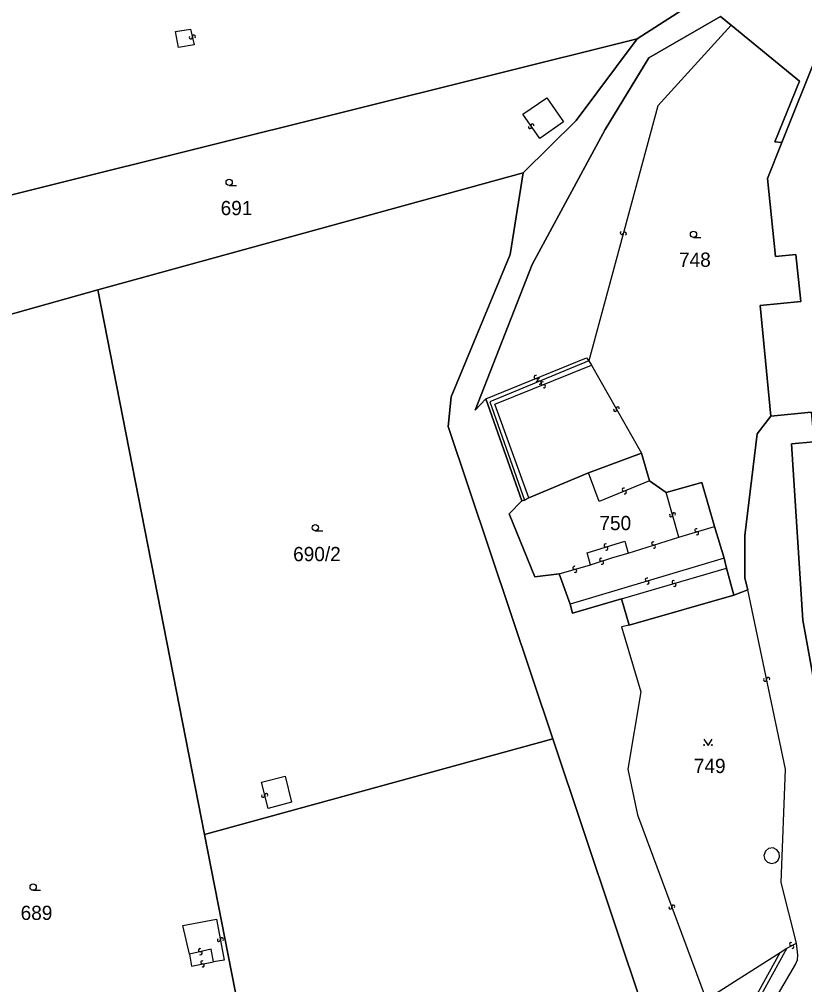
# Model space of a CAD drawing. Extents: x -600309 to -598967, y -1161267 to -1160292.
# Drawn here: x -599586.3 to -599492.5, y -1161092.4 to -1160977.1 of the extents above; entities that cross this region are included whole.
import ezdxf

# ---------------------------------------------------------------- set-up
doc = ezdxf.new("R2010")
doc.units = 0
for name, color, linetype in [('Level 1', 7, 'Continuous'), ('Level 13', 7, 'Continuous'), ('Level 3', 7, 'Continuous'), ('Level 4', 7, 'Continuous'), ('Level 5', 7, 'Continuous'), ('Level 60', 7, 'Continuous')]:
    doc.layers.add(name, color=color, linetype=linetype)

msp = doc.modelspace()

# ---------------------------------------------------------------- linework, layer by layer
at = {"layer": 'Level 1'}
for points in [[(-599488.59, -1160964.84), (-599490.61, -1160965.36), (-599512.52, -1160979.46)], [(-599501.29, -1160977.83), (-599502.57, -1160976.78), (-599511.13, -1160981.73), (-599516.34, -1160990.29), (-599525.08, -1161006.39), (-599531.89, -1161023.78), (-599530.59, -1161022.45)], [(-599495.26, -1160991.84), (-599496.08, -1160991.74), (-599493.15, -1160984.51), (-599501.29, -1160977.83)], [(-599599.9, -1161001.22), (-599512.52, -1160979.46)], [(-599512.52, -1160979.46), (-599519.81, -1160989.21), (-599526.13, -1160995.45)], [(-599491.05, -1160981.38), (-599495.09, -1160991.44), (-599495.26, -1160991.84)], [(-599495.26, -1160991.84), (-599496.97, -1160996.11), (-599496.01, -1161005.45), (-599493.56, -1161005.2), (-599492.98, -1161010.79), (-599497.83, -1161011.29), (-599496.55, -1161024.49)], [(-599576.93, -1161009.43), (-599526.13, -1160995.45)], [(-599526.13, -1160995.45), (-599527.71, -1161005.18), (-599534.73, -1161022.2), (-599535.09, -1161025.75), (-599522.6, -1161063.01)], [(-599599.9, -1161001.22), (-599596.8, -1161014.97), (-599576.93, -1161009.43)], [(-599576.93, -1161009.43), (-599564.2, -1161074.46)], [(-599526.3, -1161034.61), (-599530.59, -1161022.45)], [(-599496.55, -1161024.49), (-599498.19, -1161026.61), (-599499.66, -1161038.76), (-599499.68, -1161043.85), (-599499.3, -1161045.22)], [(-599496.55, -1161024.49), (-599491.76, -1161024.03), (-599491.43, -1161027.56)], [(-599491.43, -1161027.56), (-599494.08, -1161027.82), (-599492.74, -1161048.85), (-599486.06, -1161085.58), (-599485.28, -1161088.1), (-599484.76, -1161088.35)], [(-599512.01, -1161028.9), (-599518.34, -1161031.25)], [(-599511.07, -1161032.22), (-599512.01, -1161028.9)], [(-599518.34, -1161031.25), (-599525.47, -1161034.24)], [(-599509.06, -1161033.62), (-599511.07, -1161032.22)], [(-599503.28, -1161037.67), (-599504.81, -1161032.41), (-599509.06, -1161033.62)], [(-599526.3, -1161034.61), (-599527.8, -1161036.17), (-599524.74, -1161043.69), (-599521.85, -1161043.32)], [(-599525.98, -1161034.52), (-599526.3, -1161034.61)], [(-599525.47, -1161034.24), (-599525.98, -1161034.52)], [(-599502.13, -1161041.45), (-599503.28, -1161037.67)], [(-599501.86, -1161042.64), (-599502.13, -1161041.45)], [(-599521.85, -1161043.32), (-599520.53, -1161046.93)], [(-599500.98, -1161045.86), (-599501.86, -1161042.64)], [(-599499.3, -1161045.22), (-599500.98, -1161045.86)], [(-599520.53, -1161046.93), (-599520.24, -1161048.03), (-599514.39, -1161046.31)], [(-599514.39, -1161046.31), (-599513.48, -1161049.46)], [(-599513.48, -1161049.46), (-599500.98, -1161045.86)], [(-599564.2, -1161074.46), (-599522.6, -1161063.01)], [(-599522.6, -1161063.01), (-599511.64, -1161095.73), (-599510.94, -1161104.22)], [(-599564.2, -1161074.46), (-599555.7, -1161117.86)]]:
    msp.add_lwpolyline(points, dxfattribs=at)
at = {"layer": 'Level 13'}
for centre, start, end in [((-599565.84, -1160979.27), 139.3354, 11.9254), ((-599565.48, -1160979.19), 319.5498, 191.6478), ((-599525.33, -1160989.98), 162.1395, 34.2375), ((-599525.03, -1160989.78), 341.925, 214.515), ((-599514.36, -1161002.61), 111.9637, 344.5537), ((-599514, -1161002.71), 292.1781, 164.2761), ((-599524.66, -1161019.82), 59.6664, 291.7644), ((-599524.52, -1161020.16), 239.4519, 112.0419), ((-599524.3, -1161020.17), 59.7403, 292.3303), ((-599524.16, -1161020.51), 239.9548, 112.0528), ((-599523.81, -1161020.58), 59.3367, 291.4347), ((-599523.67, -1161020.92), 239.1223, 111.7123), ((-599515.16, -1161023.75), 156.8266, 29.4166), ((-599514.84, -1161023.57), 337.041, 209.139), ((-599514.14, -1161033.27), 59.3367, 291.9267), ((-599514, -1161033.61), 239.5512, 111.6492), ((-599508.49, -1161036.32), 143.2468, 15.3448), ((-599508.13, -1161036.22), 323.0324, 195.6224), ((-599505.47, -1161038.12), 53.8131, 285.9111), ((-599505.37, -1161038.48), 233.5987, 106.1887), ((-599516.3, -1161039.94), 54.2347, 286.3326), ((-599510.62, -1161039.7), 54.8938, 286.9918), ((-599510.52, -1161040.06), 234.6793, 107.2693), ((-599516.2, -1161040.3), 234.0202, 106.6102), ((-599516.84, -1161041.64), 55.4876, 287.5856), ((-599516.72, -1161042), 235.2731, 107.8631), ((-599520.03, -1161042.61), 53.2369, 285.3349), ((-599519.93, -1161042.97), 233.0225, 105.6125), ((-599511.38, -1161044.01), 53.7432, 286.3332), ((-599511.28, -1161044.37), 233.9576, 106.0556), ((-599508.17, -1161044.3), 53.6979, 285.7959), ((-599508.07, -1161044.66), 233.4834, 106.0734), ((-599497.24, -1161055.96), 139.2169, 11.3149), ((-599496.88, -1161055.88), 319.0024, 191.5924), ((-599557.2, -1161069.82), 141.409, 13.507), ((-599556.84, -1161069.74), 321.1945, 193.7845), ((-599508.55, -1161083.18), 147.6373, 20.2273), ((-599508.21, -1161083.06), 327.8517, 199.9497), ((-599562.49, -1161087.03), 137.7709, 10.3609), ((-599562.13, -1161086.97), 317.9853, 190.0833), ((-599564.75, -1161088.26), 50.0878, 282.6778), ((-599494.15, -1161087.54), 64.3249, 296.4229), ((-599493.99, -1161087.87), 244.1105, 116.7005), ((-599564.67, -1161088.62), 230.3022, 102.4002), ((-599564.48, -1161089.72), 47.9266, 280.0246), ((-599564.42, -1161090.08), 227.7122, 100.3022)]:
    msp.add_arc(centre, 0.184, start, end, dxfattribs=at)
at = {"layer": 'Level 3'}
for points in [[(-599567.68, -1160978.58), (-599565.87, -1160978.28), (-599565.46, -1160980.18), (-599567.33, -1160980.49), (-599567.68, -1160978.58)], [(-599501.29, -1160977.83), (-599510.04, -1160987.43), (-599518.31, -1161017.88)], [(-599526.19, -1160988.43), (-599523.31, -1160986.48), (-599521.31, -1160989.35), (-599524.17, -1160991.34), (-599526.19, -1160988.43)], [(-599530.59, -1161022.45), (-599518.59, -1161017.53), (-599518.31, -1161017.88)], [(-599518.31, -1161017.88), (-599530.14, -1161022.8), (-599525.98, -1161034.52)], [(-599518.31, -1161017.88), (-599517.98, -1161018.42)], [(-599525.47, -1161034.24), (-599529.51, -1161023.07), (-599517.98, -1161018.42)], [(-599517.98, -1161018.42), (-599512.01, -1161028.9)], [(-599511.07, -1161032.22), (-599517.08, -1161034.67), (-599518.34, -1161031.25)], [(-599507.55, -1161038.93), (-599509.06, -1161033.62)], [(-599507.55, -1161038.93), (-599503.28, -1161037.67)], [(-599518.12, -1161042.26), (-599518.51, -1161040.8), (-599513.99, -1161039.43), (-599513.6, -1161040.84)], [(-599513.6, -1161040.84), (-599507.55, -1161038.93)], [(-599518.12, -1161042.26), (-599515.43, -1161041.38), (-599513.6, -1161040.84)], [(-599502.13, -1161041.45), (-599520.53, -1161046.93)], [(-599521.85, -1161043.32), (-599518.12, -1161042.26)], [(-599514.39, -1161046.31), (-599501.86, -1161042.64)], [(-599493.48, -1161087.41), (-599495.32, -1161080.16), (-599494.81, -1161066.63), (-599499.3, -1161045.22)], [(-599513.48, -1161049.46), (-599514.4, -1161049.65), (-599512.09, -1161057.4), (-599513.63, -1161066.64), (-599512.49, -1161072.12), (-599504.27, -1161094.13), (-599495.45, -1161088.53)], [(-599557.41, -1161068.2), (-599554.58, -1161067.5), (-599553.82, -1161070.6), (-599556.62, -1161071.36), (-599557.41, -1161068.2)], [(-599496.29, -1161076.06), (-599496.83, -1161076.13), (-599497.2, -1161076.43), (-599497.38, -1161076.95), (-599497.27, -1161077.42), (-599496.97, -1161077.75), (-599496.5, -1161077.91), (-599496.01, -1161077.8), (-599495.7, -1161077.53), (-599495.53, -1161077.1), (-599495.58, -1161076.65), (-599495.84, -1161076.27), (-599496.29, -1161076.06)], [(-599565.99, -1161088.74), (-599566.79, -1161085.33), (-599562.77, -1161084.55), (-599561.85, -1161089.46), (-599563.13, -1161089.66)], [(-599563.13, -1161089.66), (-599563.42, -1161088.15), (-599565.99, -1161088.74)], [(-599494.66, -1161088.01), (-599500.33, -1161098.38), (-599501.87, -1161099.03), (-599502.63, -1161100.81), (-599503.06, -1161103.04), (-599502.92, -1161104.96), (-599502.21, -1161107.26)], [(-599496.98, -1161095.76), (-599493.62, -1161089.99), (-599493.39, -1161089.41), (-599493.32, -1161088.87), (-599493.48, -1161087.41)], [(-599495.45, -1161088.53), (-599494.66, -1161088.01)], [(-599494.66, -1161088.01), (-599493.48, -1161087.41)], [(-599565.99, -1161088.74), (-599565.76, -1161090.15), (-599563.13, -1161089.66)], [(-599501.01, -1161110.3), (-599502.54, -1161107.95), (-599503.44, -1161105.1), (-599503.59, -1161103.04), (-599503.28, -1161100.88), (-599502.53, -1161098.76), (-599500.55, -1161097.79), (-599495.45, -1161088.53)]]:
    msp.add_lwpolyline(points, dxfattribs=at)
at = {"layer": 'Level 5'}
for p, q in [((-599561.26, -1160996.95), (-599560.39, -1160996.95)), ((-599505.8, -1161003.17), (-599504.93, -1161003.17)), ((-599550.97, -1161038.2), (-599550.09, -1161038.2)), ((-599584.67, -1161081.11), (-599583.8, -1161081.11))]:
    msp.add_line(p, q, dxfattribs=at)
msp.add_lwpolyline([(-599504.56, -1161063.06), (-599504.06, -1161063.81), (-599503.56, -1161063.06)], dxfattribs=at)
for centre, radius in [((-599561.26, -1160996.57), 0.375), ((-599505.8, -1161002.79), 0.375), ((-599550.97, -1161037.82), 0.375), ((-599504.51, -1161063.76), 0.05), ((-599503.61, -1161063.76), 0.05), ((-599584.67, -1161080.73), 0.375)]:
    msp.add_circle(centre, radius, dxfattribs=at)
at = {"layer": 'Level 60'}
for points in [[(-599630.1, -1160977.09), (-599570.78, -1160962.58), (-599570.9, -1160962.27), (-599568.04, -1160961.36), (-599567.91, -1160961.97), (-599562.84, -1160960.63), (-599565.04, -1160950.54), (-599562.75, -1160950.25), (-599563.61, -1160944.23), (-599566.3, -1160944.61), (-599566.95, -1160941.53), (-599560.56, -1160942.31), (-599560.13, -1160942.37), (-599489.23, -1160950.29), (-599486.18, -1160950.38), (-599482.56, -1160962.83), (-599483.73, -1160963.17), (-599483.91, -1160963.63), (-599488.59, -1160964.84), (-599490.61, -1160965.36), (-599512.52, -1160979.46), (-599599.9, -1161001.22)], [(-599511.64, -1161095.73), (-599522.6, -1161063.01), (-599535.09, -1161025.75), (-599534.73, -1161022.2), (-599527.71, -1161005.18), (-599526.13, -1160995.45), (-599519.81, -1160989.21), (-599512.52, -1160979.46), (-599490.61, -1160965.36)], [(-599491.05, -1160981.38), (-599495.09, -1160991.44), (-599495.26, -1160991.84), (-599496.08, -1160991.74), (-599493.15, -1160984.51), (-599501.29, -1160977.83), (-599502.57, -1160976.78), (-599511.13, -1160981.73), (-599516.34, -1160990.29), (-599525.08, -1161006.39), (-599531.89, -1161023.78), (-599530.59, -1161022.45), (-599526.3, -1161034.61), (-599527.8, -1161036.17), (-599524.74, -1161043.69), (-599521.85, -1161043.32), (-599520.53, -1161046.93), (-599520.24, -1161048.03), (-599514.39, -1161046.31), (-599513.48, -1161049.46), (-599500.98, -1161045.86), (-599499.3, -1161045.22), (-599499.68, -1161043.85), (-599499.66, -1161038.76), (-599498.19, -1161026.61), (-599496.55, -1161024.49), (-599491.76, -1161024.03)], [(-599491.76, -1161024.03), (-599496.55, -1161024.49), (-599497.83, -1161011.29), (-599492.98, -1161010.79), (-599493.56, -1161005.2), (-599496.01, -1161005.45), (-599496.97, -1160996.11), (-599495.26, -1160991.84), (-599495.09, -1160991.44), (-599491.05, -1160981.38)], [(-599486.06, -1161085.58), (-599492.74, -1161048.85), (-599494.08, -1161027.82), (-599491.43, -1161027.56)], [(-599491.43, -1161027.56), (-599494.08, -1161027.82), (-599492.74, -1161048.85), (-599486.06, -1161085.58)]]:
    msp.add_lwpolyline(points, dxfattribs=at)
for points in [[(-599600.59, -1161081.57), (-599619.23, -1160980.84), (-599605.16, -1160977.14), (-599599.9, -1161001.22), (-599596.8, -1161014.97), (-599576.93, -1161009.43), (-599564.2, -1161074.46), (-599555.7, -1161117.86), (-599553.62, -1161128.48), (-599572.95, -1161140.87), (-599574.66, -1161141.97), (-599574.46, -1161142.44), (-599573.41, -1161144.98), (-599572.52, -1161146.92), (-599584.09, -1161151.56), (-599585.61, -1161152.28), (-599591.84, -1161154.71), (-599591.87, -1161154.21), (-599591.94, -1161152.18), (-599592.57, -1161144.14)], [(-599493.15, -1160984.51), (-599496.08, -1160991.74), (-599495.26, -1160991.84), (-599496.97, -1160996.11), (-599496.01, -1161005.45), (-599493.56, -1161005.2), (-599492.98, -1161010.79), (-599497.83, -1161011.29), (-599496.55, -1161024.49), (-599498.19, -1161026.61), (-599499.66, -1161038.76), (-599499.68, -1161043.85), (-599499.3, -1161045.22), (-599500.98, -1161045.86), (-599501.86, -1161042.64), (-599502.13, -1161041.45), (-599503.28, -1161037.67), (-599504.81, -1161032.41), (-599509.06, -1161033.62), (-599511.07, -1161032.22), (-599512.01, -1161028.9), (-599518.34, -1161031.25), (-599525.47, -1161034.24), (-599525.98, -1161034.52), (-599526.3, -1161034.61), (-599530.59, -1161022.45), (-599531.89, -1161023.78), (-599525.08, -1161006.39), (-599516.34, -1160990.29), (-599511.13, -1160981.73), (-599502.57, -1160976.78), (-599501.29, -1160977.83)], [(-599596.8, -1161014.97), (-599599.9, -1161001.22), (-599512.52, -1160979.46), (-599519.81, -1160989.21), (-599526.13, -1160995.45), (-599576.93, -1161009.43)], [(-599576.93, -1161009.43), (-599526.13, -1160995.45), (-599527.71, -1161005.18), (-599534.73, -1161022.2), (-599535.09, -1161025.75), (-599522.6, -1161063.01), (-599564.2, -1161074.46)], [(-599501.86, -1161042.64), (-599500.98, -1161045.86), (-599513.48, -1161049.46), (-599514.39, -1161046.31), (-599520.24, -1161048.03), (-599520.53, -1161046.93), (-599521.85, -1161043.32), (-599524.74, -1161043.69), (-599527.8, -1161036.17), (-599526.3, -1161034.61), (-599525.98, -1161034.52), (-599525.47, -1161034.24), (-599518.34, -1161031.25), (-599512.01, -1161028.9), (-599511.07, -1161032.22), (-599509.06, -1161033.62), (-599504.81, -1161032.41), (-599503.28, -1161037.67), (-599502.13, -1161041.45)], [(-599522.6, -1161063.01), (-599511.64, -1161095.73), (-599510.94, -1161104.22), (-599555.7, -1161117.86), (-599564.2, -1161074.46)]]:
    msp.add_lwpolyline(points, close=True, dxfattribs=at)

# ---------------------------------------------------------------- texts
at = {"layer": 'Level 4'}
for s, p in [('691', (-599562.28, -1161000.5)), ('748', (-599507.53, -1161006.67)), ('750', (-599517.04, -1161038.11)), ('690/2', (-599553.62, -1161041.81)), ('749', (-599505.76, -1161067.11)), ('689', (-599586.17, -1161084.65))]:
    msp.add_text(s, height=1.7, dxfattribs=at).set_placement(p)

doc.saveas('drawing.dxf')
